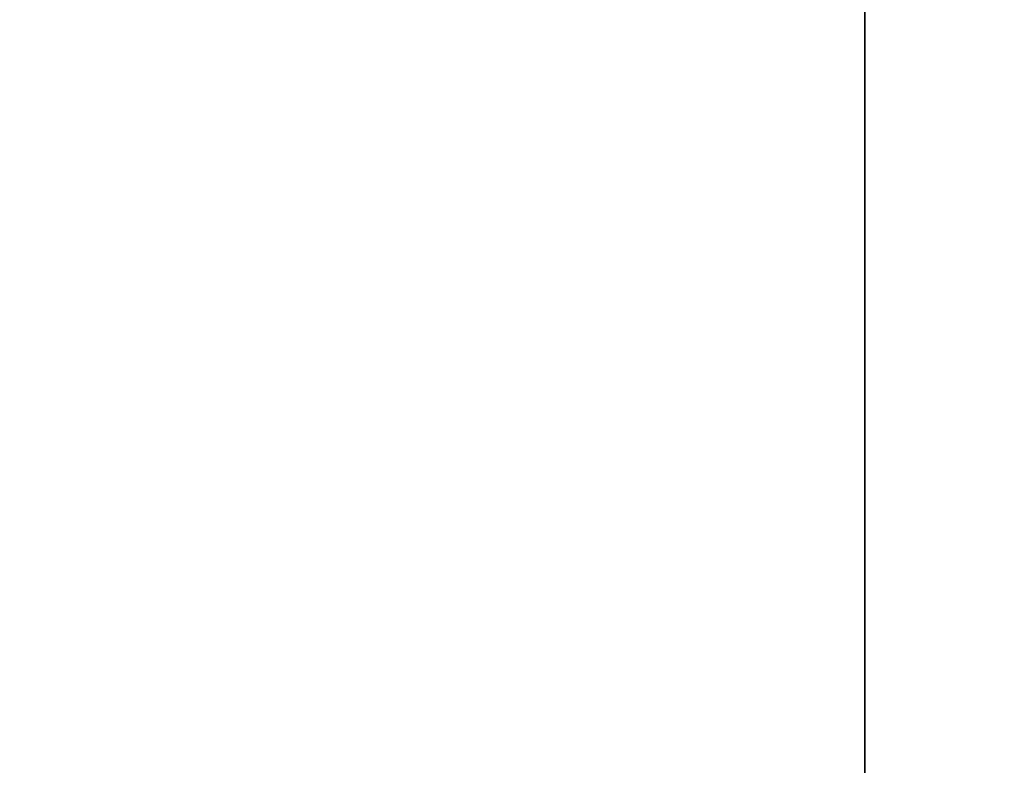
# Model space of a CAD drawing. Extents: x 0 to 80, y 0 to 80.
# Tile 349 of 656: x 9.07731 to 9.08759, y 35.40674 to 35.41451. Entities that reach past the tile are written whole.
import ezdxf

# ---------------------------------------------------------------- set-up
doc = ezdxf.new("R2010")
doc.units = 0
doc.header["$LTSCALE"] = 25.4
doc.layers.get('0').update_dxf_attribs({"color": 13, "linetype": 'CONTINUOUS'})

# ---------------------------------------------------------------- blocks, each defined once
blk = doc.blocks.new('ORBIT-I-KINKIET-20-7806-78')
at = {"color": 7}
blk.add_line((25.482746, 35.64608, 303.722137), (25.482746, 35.76836, 303.722137), dxfattribs=at)
mesh = blk.add_polyface(dxfattribs=at)
corners = [(25.482746, 35.64608, 303.722137), (24.774519, 35.76836, 304.122559), (25.482746, 35.76836, 303.722137)]
mesh.append_faces([[corners[k] for k in face] for face in [(0, 1, 2)]], dxfattribs={"color": 7})
mesh = blk.add_polyface(dxfattribs=at)
corners = [(25.482746, 35.64608, 303.722137), (24.774519, 35.64608, 304.122559), (24.774519, 35.76836, 304.122559)]
mesh.append_faces([[corners[k] for k in face] for face in [(0, 1, 2)]], dxfattribs={"color": 7})
mesh = blk.add_polyface(dxfattribs=at)
corners = [(25.935089, 35.76836, 344.928497), (25.202963, 35.64608, 344.543243), (25.935089, 35.64608, 344.928497)]
mesh.append_faces([[corners[k] for k in face] for face in [(0, 1, 2)]], dxfattribs={"color": 7})
mesh = blk.add_polyface(dxfattribs=at)
corners = [(25.935089, 35.76836, 344.928497), (25.202963, 35.76836, 344.543243), (25.202963, 35.64608, 344.543243)]
mesh.append_faces([[corners[k] for k in face] for face in [(0, 1, 2)]], dxfattribs={"color": 7})

msp = doc.modelspace()

# ---------------------------------------------------------------- block references
at = {"color": 0}
msp.add_blockref('ORBIT-I-KINKIET-20-7806-78', (-16.396614, -0.346078, -57.5), dxfattribs=at)

doc.saveas('drawing.dxf')
